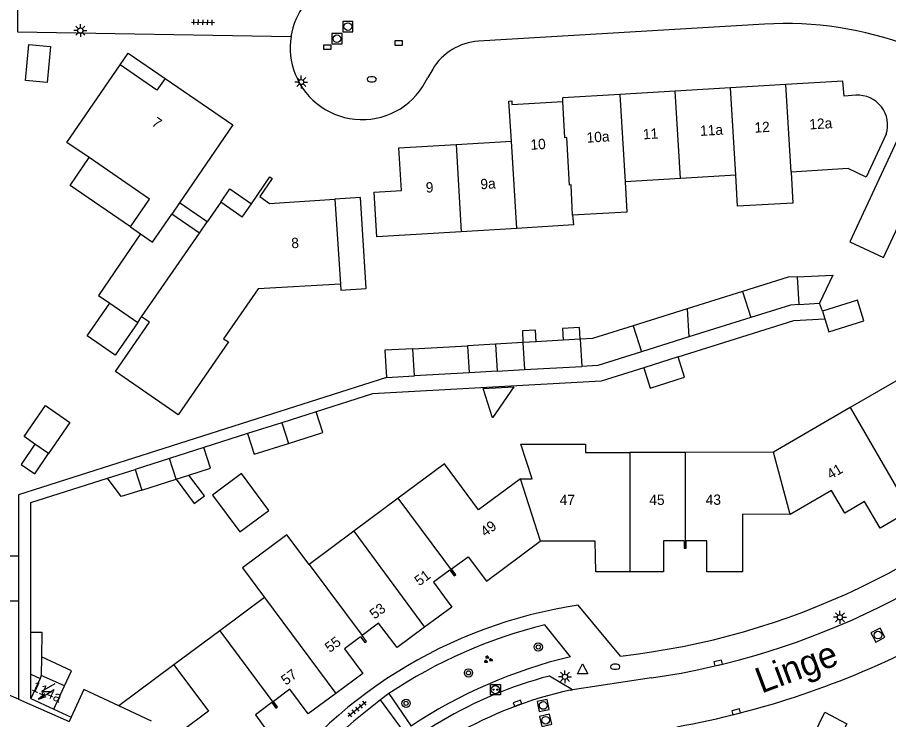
# Model space of a CAD drawing. Extents: x 131000 to 133013, y 393000 to 396501.
# Drawn here: x 131674.6 to 131759.2, y 395437.3 to 395505.5 of the extents above; entities that cross this region are included whole.
import ezdxf

# ---------------------------------------------------------------- set-up
doc = ezdxf.new("R2010")
doc.units = 0
for name, color, linetype in [('gg-afsc-erfafscheiding', 7, 'Continuous'), ('gg-anno-huisnummerreeks BGT', 7, 'Continuous'), ('gg-anno-openbare ruimte label', 7, 'Continuous'), ('gg-bbg-bijgebouw', 7, 'Continuous'), ('gg-bbg-gedigitaliseerde bebouwing', 7, 'Continuous'), ('gg-bbg-gedigitaliseerde bijgebouw', 7, 'Continuous'), ('gg-bbg-hoofdgebouw', 7, 'Continuous'), ('gg-bbg-luifel en loopbrug', 7, 'Continuous'), ('gg-bbg-onder overbouw', 7, 'Continuous'), ('gg-bbg-pand overbouw', 7, 'Continuous'), ('gg-bbg-tussenscheiding', 7, 'Continuous'), ('gg-knt-verharding', 7, 'Continuous'), ('gg-knt-verharding nz', 7, 'Continuous'), ('gt-grn-weggrens', 7, 'Continuous'), ('gt-symb-boom', 7, 'Continuous'), ('gt-symb-brandkraan', 7, 'Continuous'), ('gt-symb-groenvak', 7, 'Continuous'), ('gt-symb-kolk', 7, 'Continuous'), ('gt-symb-laadpunt elektrisch vervoer', 7, 'Continuous'), ('gt-symb-lichtmast', 7, 'Continuous'), ('gt-symb-rioolschacht', 7, 'Continuous'), ('gt-symb-tegel verharding', 7, 'Continuous'), ('gt-symb-trafo symbool', 7, 'Continuous'), ('gt-symb-waterafsluiter', 7, 'Continuous')]:
    doc.layers.add(name, color=color, linetype=linetype)

# ---------------------------------------------------------------- blocks, each defined once
blk = doc.blocks.new('gt0-WAFSL')
at = {"layer": 'gt-symb-waterafsluiter'}
for p, q in [((-0.5, -0.333), (0, 0.667)), ((0, 0.667), (0.5, -0.333)), ((0.5, -0.333), (-0.5, -0.333))]:
    blk.add_line(p, q, dxfattribs=at)
blk = doc.blocks.new('gt0-BR')
at = {"layer": 'gt-symb-brandkraan'}
for centre, radius, start, end in [((-0.244, 0), 0.206, 107.56694, 252.43307), ((0.599, -2.664), 3, 106.89205, 107.56694), ((0, -0.691), 0.938, 73.10799, 106.89205), ((-0.599, -2.664), 3, 72.43309, 73.10799), ((0.244, 0), 0.206, 287.56695, 72.43309), ((0.599, 2.664), 3, 252.43307, 253.10797), ((0, 0.691), 0.938, 253.10797, 286.89206), ((-0.599, 2.664), 3, 286.89206, 287.56695)]:
    blk.add_arc(centre, radius, start, end, dxfattribs=at)
blk = doc.blocks.new('gt0-KOLK')
at = {"layer": 'gt-symb-kolk'}
blk.add_lwpolyline([(0, 0), (0.375, 0), (0.375, 0.4), (-0.375, 0.4), (-0.375, 0), (0, 0)], dxfattribs=at)
blk = doc.blocks.new('gt0-BOOM')
at = {"layer": 'gt-symb-boom'}
for radius in [0.4, 0.2]:
    blk.add_circle((0, 0), radius, dxfattribs=at)
blk = doc.blocks.new('gt0-GRVAK')
at = {"layer": 'gt-symb-groenvak'}
for p, q in [((-0.11, 0.189), (-0.228, 0.24)), ((-0.182, 0.153), (0.088, 0.153)), ((-0.091, 0.211), (-0.156, 0.322)), ((-0.047, 0.214), (-0.047, 0.393)), ((-0.004, 0.211), (0.061, 0.322)), ((0.015, 0.189), (0.133, 0.24)), ((0.262, -0.052), (0.197, 0.059)), ((0.305, -0.049), (0.305, 0.13)), ((0.349, -0.052), (0.414, 0.059)), ((-0.245, -0.228), (-0.363, -0.177)), ((-0.318, -0.264), (-0.047, -0.264)), ((-0.226, -0.206), (-0.291, -0.095)), ((-0.183, -0.203), (-0.183, -0.024)), ((-0.139, -0.206), (-0.074, -0.095)), ((-0.12, -0.228), (-0.002, -0.177)), ((0.243, -0.074), (0.125, -0.023)), ((0.17, -0.11), (0.441, -0.11)), ((0.368, -0.074), (0.486, -0.023))]:
    blk.add_line(p, q, dxfattribs=at)
blk = doc.blocks.new('gt0-LEV')
at = {"layer": 'gt-symb-laadpunt elektrisch vervoer'}
blk.add_lwpolyline([(-0.486, 0.501), (0.486, 0.501), (0.486, -0.499), (-0.486, -0.499)], close=True, dxfattribs=at)
for centre, radius in [((0, 0), 0.393), ((-0.186, 0), 0.0566), ((0.186, 0), 0.0566)]:
    blk.add_circle(centre, radius, dxfattribs=at)
blk = doc.blocks.new('gt0-RS')
at = {"layer": 'gt-symb-rioolschacht'}
blk.add_lwpolyline([(-0.5, -0.5), (0.5, -0.5), (0.5, 0.5), (-0.5, 0.5)], close=True, dxfattribs=at)
blk.add_circle((0, 0), 0.375, dxfattribs=at)
blk = doc.blocks.new('gt0-LMAST')
at = {"layer": 'gt-symb-lichtmast'}
for p, q in [((-0.182, 0.173), (-0.447, 0.438)), ((-0.005, 0.246), (-0.005, 0.621)), ((0.172, 0.173), (0.437, 0.438)), ((-0.255, -0.004), (-0.63, -0.004)), ((-0.182, -0.181), (-0.447, -0.446)), ((-0.005, -0.254), (-0.005, -0.629)), ((0.437, -0.446), (0.172, -0.181)), ((0.245, -0.004), (0.62, -0.004))]:
    blk.add_line(p, q, dxfattribs=at)
blk.add_circle((-0.005, -0.004), 0.25, dxfattribs=at)
blk = doc.blocks.new('gt0-HSP')
at = {"layer": 'gt-symb-trafo symbool'}
for points in [[(0.771, 0.746), (-0.529, -0.004), (0.471, -0.004), (-0.829, -0.754)], [(-0.217, -0.24), (-0.829, -0.754), (-0.077, -0.48)]]:
    blk.add_lwpolyline(points, dxfattribs=at)
blk = doc.blocks.new('gt0-TEG1')
at = {"layer": 'gt-symb-tegel verharding'}
for p, q in [((-1.125, 0), (1.125, 0)), ((-0.9, -0.25), (-0.9, 0.25)), ((-0.45, -0.25), (-0.45, 0.25)), ((0, -0.25), (0, 0.25)), ((0.45, -0.25), (0.45, 0.25)), ((0.9, -0.25), (0.9, 0.25))]:
    blk.add_line(p, q, dxfattribs=at)

msp = doc.modelspace()

# ---------------------------------------------------------------- linework, layer by layer
at = {"layer": 'gg-afsc-erfafscheiding'}
for p, q in [((131752.81, 395476.96), (131752.53, 395477.72)), ((131696.92, 395465.05), (131692.69, 395463.71)), ((131674.651, 395448.76), (131674.65, 395439.234)), ((131675.858, 395439.293), (131675.858, 395441.671)), ((131674.65, 395439.234), (131673.759, 395439.626)), ((131678.095, 395438.262), (131679.785, 395437.483))]:
    msp.add_line(p, q, dxfattribs=at)
for points in [[(131738.79, 395472.51), (131750.038, 395476.038), (131753.038, 395476.217)], [(131735.44, 395471.46), (131731.299, 395470.156), (131709.077, 395468.905), (131703.6, 395467.17)], [(131710.43, 395470.5), (131674.652, 395459.109), (131674.651, 395453.159)], [(131675.859, 395445.761), (131675.86, 395458.352), (131683.318, 395460.726)]]:
    msp.add_lwpolyline(points, dxfattribs=at)
at = {"layer": 'gg-bbg-bijgebouw'}
for p, q in [((131687.578, 395437.113), (131684.415, 395438.589)), ((131679.785, 395437.483), (131679.595, 395437.057))]:
    msp.add_line(p, q, dxfattribs=at)
msp.add_lwpolyline([(131684.415, 395438.589), (131680.994, 395440.186), (131679.785, 395437.483)], dxfattribs=at)
at = {"layer": 'gg-bbg-gedigitaliseerde bebouwing'}
for p, q in [((131681.537, 395491.877), (131679.369, 395493.364)), ((131744.383, 395490.162), (131739, 395489.841)), ((131755.3, 395490.81), (131749.762, 395490.479)), ((131739, 395489.841), (131733.621, 395489.52)), ((131694.323, 395487.542), (131693.012, 395485.641)), ((131696.403, 395486.107), (131694.323, 395487.542)), ((131705.418, 395487.842), (131705.96, 395479.58)), ((131728.513, 395486.297), (131728.6, 395485.33)), ((131685.537, 395485.139), (131686.532, 395484.455)), ((131692.241, 395484.525), (131693.012, 395485.641)), ((131723.1, 395484.999), (131717.7, 395484.674)), ((131728.6, 395485.33), (131723.1, 395484.999)), ((131717.7, 395484.674), (131709.485, 395484.18)), ((131687.388, 395475.874), (131686.628, 395476.398)), ((131760.156, 395470.29), (131755.502, 395467.577)), ((131755.502, 395467.577), (131748.057, 395463.24)), ((131739.47, 395463.217), (131734.08, 395463.223)), ((131748.057, 395463.24), (131739.47, 395463.217)), ((131711.58, 395458.78), (131707.249, 395455.561)), ((131707.249, 395455.561), (131702.901, 395452.329)), ((131698.57, 395449.11), (131694.226, 395445.882)), ((131694.226, 395445.882), (131689.77, 395442.57))]:
    msp.add_line(p, q, dxfattribs=at)
for points in [[(131761.775, 395497.264), (131755.471, 395483.708), (131758.759, 395482.179), (131761.364, 395487.779), (131771.633, 395483.004)], [(131759.01, 395494.156), (131757.071, 395489.986), (131755.3, 395490.81)], [(131685.537, 395485.139), (131687.404, 395487.854), (131681.537, 395491.877)], [(131749.762, 395490.479), (131749.942, 395487.465), (131744.563, 395487.145), (131744.383, 395490.162)], [(131733.621, 395489.52), (131733.796, 395486.581), (131728.513, 395486.297)], [(131705.96, 395479.58), (131697.96, 395479.13), (131694.6, 395474.25), (131695.07, 395473.97)], [(131723.45, 395460.67), (131724.593, 395460.67), (131723.505, 395464.034), (131729.792, 395464.02), (131729.79, 395463.232), (131734.08, 395463.223)], [(131723.45, 395460.67), (131719.37, 395457.64), (131716.06, 395462.11), (131711.58, 395458.78)], [(131702.901, 395452.329), (131700.755, 395455.217), (131696.424, 395451.998), (131698.57, 395449.11)], [(131689.77, 395442.57), (131693.137, 395438.073), (131690.582, 395436.176)]]:
    msp.add_lwpolyline(points, dxfattribs=at)
at = {"layer": 'gg-bbg-gedigitaliseerde bijgebouw'}
for p, q in [((131692.241, 395484.525), (131689.554, 395486.38)), ((131745.052, 395478.862), (131739.667, 395477.176)), ((131683.534, 395477.718), (131686.256, 395475.859)), ((131750.521, 395477.6), (131752.53, 395477.72)), ((131739.667, 395477.176), (131734.42, 395475.532)), ((131752.81, 395476.96), (131753.038, 395476.217)), ((131686.256, 395475.859), (131686.628, 395476.398)), ((131745.847, 395476.343), (131739.81, 395474.453)), ((131724.991, 395473.983), (131723.7, 395473.91)), ((131727.602, 395474.13), (131724.991, 395473.983)), ((131729.258, 395474.223), (131727.602, 395474.13)), ((131739.81, 395474.453), (131735.216, 395473.009)), ((131713.15, 395470.66), (131713, 395473.3)), ((131723.7, 395473.91), (131721.04, 395473.76)), ((131721.04, 395473.76), (131721.19, 395471.12)), ((131738.79, 395472.51), (131735.44, 395471.46)), ((131723.852, 395471.27), (131729.414, 395471.583)), ((131710.43, 395470.5), (131713.15, 395470.66)), ((131721.19, 395471.12), (131723.852, 395471.27)), ((131703.6, 395467.17), (131700.267, 395466.112)), ((131700.267, 395466.112), (131696.92, 395465.05)), ((131677.589, 395463.122), (131676.255, 395464.035)), ((131692.69, 395463.71), (131689.35, 395462.647)), ((131689.35, 395462.647), (131686, 395461.58)), ((131686, 395461.58), (131686.64, 395459.57)), ((131686.64, 395459.57), (131689.979, 395460.633)), ((131689.979, 395460.633), (131691.219, 395461.028))]:
    msp.add_line(p, q, dxfattribs=at)
for points in [[(131686.532, 395484.455), (131682.436, 395478.469), (131683.534, 395477.718)], [(131750.362, 395480.29), (131749.484, 395480.25), (131745.052, 395478.862)], [(131750.362, 395480.29), (131753.83, 395480.45), (131752.53, 395477.72)], [(131750.521, 395477.6), (131749.704, 395477.551), (131745.847, 395476.343)], [(131753.038, 395476.217), (131753.43, 395474.94), (131756.84, 395476), (131756.21, 395478.01), (131752.81, 395476.96)], [(131734.42, 395475.532), (131730.451, 395474.29), (131729.258, 395474.223)], [(131713, 395473.3), (131710.28, 395473.15), (131710.43, 395470.5)], [(131735.216, 395473.009), (131730.966, 395471.67), (131729.414, 395471.583)], [(131735.44, 395471.46), (131736.06, 395469.48), (131739.41, 395470.53), (131738.79, 395472.51)], [(131719.817, 395469.43), (131722.813, 395469.599), (131720.741, 395466.576), (131719.817, 395469.43)], [(131676.255, 395464.035), (131675.199, 395464.759), (131677.269, 395467.778), (131679.658, 395466.141), (131677.589, 395463.122)], [(131700.91, 395464.101), (131704.24, 395465.16), (131703.6, 395467.17)], [(131696.92, 395465.05), (131697.57, 395463.04), (131700.91, 395464.101)], [(131691.219, 395461.028), (131693.33, 395461.7), (131692.69, 395463.71)]]:
    msp.add_lwpolyline(points, dxfattribs=at)
at = {"layer": 'gg-bbg-hoofdgebouw'}
for p, q in [((131679.369, 395493.364), (131684.53, 395500.891)), ((131743.881, 395498.664), (131738.495, 395498.343)), ((131749.261, 395498.985), (131743.881, 395498.664)), ((131754.79, 395499.315), (131749.261, 395498.985)), ((131733.115, 395498.022), (131727.563, 395497.691)), ((131727.58, 395497.331), (131727.563, 395497.691)), ((131738.495, 395498.343), (131733.115, 395498.022)), ((131717.188, 395493.158), (131722.569, 395493.486)), ((131711.639, 395492.819), (131717.188, 395493.158)), ((131697.293, 395487.397), (131699.105, 395490.023)), ((131690.322, 395487.499), (131689.554, 395486.38)), ((131696.403, 395486.107), (131697.293, 395487.397)), ((131676.751, 395441.267), (131675.858, 395439.293)), ((131676.877, 395441.547), (131676.751, 395441.267)), ((131679.138, 395440.525), (131676.877, 395441.547)), ((131678.095, 395438.262), (131679.138, 395440.525)), ((131675.858, 395439.293), (131678.095, 395438.262))]:
    msp.add_line(p, q, dxfattribs=at)
for points in [[(131688.909, 395499.585), (131695.507, 395495.061), (131690.322, 395487.499)], [(131756.07, 395497.937), (131754.93, 395497.864), (131754.79, 395499.315)], [(131722.569, 395493.486), (131722.318, 395497.378), (131722.607, 395497.395), (131722.629, 395497.036), (131727.58, 395497.331)], [(131709.485, 395484.18), (131709.224, 395488.512), (131711.889, 395488.672), (131711.639, 395492.819)], [(131699.105, 395490.023), (131699.312, 395489.863), (131698.109, 395488.11), (131699.06, 395487.434), (131705.418, 395487.842)], [(131695.07, 395473.97), (131690.174, 395466.881), (131684.083, 395471.083), (131687.388, 395475.874)], [(131761.298, 395457.546), (131758.423, 395455.872), (131756.897, 395458.443), (131754.976, 395457.317), (131753.687, 395459.517), (131749.686, 395457.186)], [(131749.686, 395457.186), (131745.048, 395457.226), (131745.025, 395451.626), (131741.563, 395451.615), (131741.56, 395454.631), (131739.56, 395454.625)], [(131716.758, 395451.9), (131718.364, 395453.092), (131720.143, 395450.696), (131725.385, 395454.603), (131725.412, 395454.603)], [(131734.07, 395451.621), (131730.777, 395451.628), (131730.718, 395454.606), (131725.412, 395454.603)], [(131739.36, 395454.625), (131737.366, 395454.619), (131737.368, 395451.613), (131734.07, 395451.621)], [(131739.36, 395454.625), (131739.362, 395453.925), (131739.459, 395453.925)], [(131739.459, 395453.925), (131739.562, 395453.925), (131739.56, 395454.625)], [(131716.597, 395451.781), (131715.009, 395450.602), (131716.768, 395448.175), (131714.138, 395446.227)], [(131716.597, 395451.781), (131717.015, 395451.219), (131717.128, 395451.303)], [(131717.128, 395451.303), (131717.175, 395451.338), (131716.758, 395451.9)], [(131714.138, 395446.227), (131711.481, 395444.258), (131709.661, 395446.617), (131708.057, 395445.423)], [(131707.896, 395445.303), (131706.34, 395444.145), (131708.118, 395441.746), (131705.494, 395439.793)], [(131707.896, 395445.303), (131708.314, 395444.742), (131708.475, 395444.861), (131708.057, 395445.423)], [(131705.494, 395439.793), (131702.826, 395437.807), (131701.028, 395440.212), (131699.44, 395439.03)], [(131699.276, 395438.908), (131697.698, 395437.734), (131699.459, 395435.302), (131694.161, 395431.356), (131690.582, 395436.176)], [(131699.276, 395438.908), (131699.676, 395438.371), (131699.763, 395438.435)], [(131699.763, 395438.435), (131699.84, 395438.492), (131699.44, 395439.03)]]:
    msp.add_lwpolyline(points, dxfattribs=at)
msp.add_arc((131756.246, 395495.04), 2.902, 342.26606, 93.46922, dxfattribs=at)
at = {"layer": 'gg-bbg-luifel en loopbrug'}
for p, q in [((131693.012, 395485.641), (131690.322, 395487.499)), ((131713, 395473.3), (131718.311, 395473.593)), ((131721.04, 395473.76), (131718.311, 395473.593)), ((131718.311, 395473.593), (131718.456, 395470.964)), ((131718.456, 395470.964), (131713.15, 395470.66)), ((131721.19, 395471.12), (131718.456, 395470.964)), ((131683.318, 395460.726), (131686, 395461.58)), ((131674.651, 395453.159), (131674.651, 395448.76)), ((131675.858, 395441.671), (131675.859, 395445.761)), ((131676.895, 395443.344), (131676.877, 395441.547)), ((131689.77, 395442.57), (131684.415, 395438.589)), ((131675.858, 395441.671), (131676.751, 395441.267))]:
    msp.add_line(p, q, dxfattribs=at)
for points in [[(131675.346, 395499.387), (131675.663, 395502.864), (131677.761, 395502.673), (131677.444, 395499.195), (131675.346, 395499.387)], [(131685.537, 395485.139), (131679.675, 395489.169), (131681.537, 395491.877)], [(131694.323, 395487.542), (131695.213, 395488.832), (131697.293, 395487.397)], [(131705.96, 395479.58), (131705.998, 395478.993), (131708.469, 395479.155), (131707.889, 395488.004), (131705.418, 395487.842)], [(131686.256, 395475.859), (131684.055, 395472.673), (131681.343, 395474.546), (131683.534, 395477.718)], [(131724.991, 395473.983), (131724.928, 395475.118), (131723.637, 395475.047), (131723.7, 395473.91)], [(131729.258, 395474.223), (131729.196, 395475.354), (131727.54, 395475.262), (131727.602, 395474.13)], [(131676.255, 395464.035), (131674.906, 395462.067), (131676.24, 395461.153), (131677.589, 395463.122)], [(131686.64, 395459.57), (131684.636, 395458.932), (131683.318, 395460.726)], [(131689.979, 395460.633), (131691.74, 395458.27), (131692.725, 395459.002), (131691.219, 395461.028)], [(131696.349, 395461.184), (131693.52, 395459.081), (131696.183, 395455.498), (131699.005, 395457.595), (131696.349, 395461.184)], [(131674.651, 395448.76), (131671.478, 395448.778), (131671.504, 395453.177), (131674.651, 395453.159)], [(131675.859, 395445.761), (131676.92, 395445.761), (131676.895, 395443.344)], [(131679.138, 395440.525), (131679.817, 395441.997), (131676.895, 395443.344)]]:
    msp.add_lwpolyline(points, dxfattribs=at)
at = {"layer": 'gg-bbg-onder overbouw'}
msp.add_lwpolyline([(131688.909, 395499.585), (131688.118, 395498.431), (131684.53, 395500.891)], dxfattribs=at)
at = {"layer": 'gg-bbg-pand overbouw'}
msp.add_lwpolyline([(131684.53, 395500.891), (131685.322, 395502.046), (131688.909, 395499.585)], dxfattribs=at)
at = {"layer": 'gg-bbg-tussenscheiding'}
for p, q in [((131744.383, 395490.162), (131743.881, 395498.664)), ((131749.762, 395490.479), (131749.261, 395498.985)), ((131733.115, 395498.022), (131733.621, 395489.52)), ((131739, 395489.841), (131738.495, 395498.343)), ((131723.1, 395484.999), (131722.569, 395493.486)), ((131717.188, 395493.158), (131717.7, 395484.674)), ((131686.628, 395476.398), (131692.241, 395484.525)), ((131750.362, 395480.29), (131750.521, 395477.6)), ((131745.052, 395478.862), (131745.847, 395476.343)), ((131739.667, 395477.176), (131739.81, 395474.453)), ((131734.42, 395475.532), (131735.216, 395473.009)), ((131729.258, 395474.223), (131729.414, 395471.583)), ((131723.7, 395473.91), (131723.852, 395471.27)), ((131755.502, 395467.577), (131761.298, 395457.546)), ((131700.267, 395466.112), (131700.91, 395464.101)), ((131734.08, 395463.223), (131734.07, 395451.621)), ((131739.47, 395463.217), (131739.459, 395453.925)), ((131749.686, 395457.186), (131748.057, 395463.24)), ((131689.979, 395460.633), (131689.35, 395462.647)), ((131725.412, 395454.603), (131723.45, 395460.67)), ((131717.128, 395451.303), (131711.58, 395458.78)), ((131707.249, 395455.561), (131714.138, 395446.227)), ((131702.901, 395452.329), (131708.057, 395445.423)), ((131698.57, 395449.11), (131705.494, 395439.793)), ((131694.226, 395445.882), (131699.763, 395438.435))]:
    msp.add_line(p, q, dxfattribs=at)
for points in [[(131728.513, 395486.297), (131728.37, 395489.219), (131728.22, 395489.21), (131727.97, 395493.82), (131727.778, 395493.804), (131727.58, 395497.331)], [(131686.532, 395484.455), (131687.686, 395483.662), (131689.554, 395486.38)]]:
    msp.add_lwpolyline(points, dxfattribs=at)
at = {"layer": 'gg-knt-verharding'}
for p, q in [((131747.192, 395504.844), (131719.373, 395503.182)), ((131714.921, 395500.474), (131714.438, 395499.664)), ((131733.164, 395443.436), (131729.072, 395448.374)), ((131728.309, 395443.372), (131725.824, 395446.457)), ((131728.502, 395440.154), (131726.266, 395441.492)), ((131736.191, 395441.304), (131728.502, 395440.154)), ((131728.291, 395440.122), (131728.502, 395440.154)), ((131710.66, 395439.784), (131712.814, 395436.633)), ((131712.076, 395436.117), (131709.861, 395439.168))]:
    msp.add_line(p, q, dxfattribs=at)
msp.add_lwpolyline([(131674.436, 395536.999), (131674.553, 395504.096), (131701.148, 395503.644)], dxfattribs=at)
for centre, radius, start, end in [((131708.087, 395502.558), 7.024, 142.7695, 171.10897), ((131749.244, 395470.546), 34.359, 69.36974, 93.4239), ((131708.06, 395502.57), 6.995, 171.16455, 201.55035), ((131719.702, 395497.627), 5.565, 93.39434, 149.22711), ((131708.067, 395502.57), 7.002, 201.52927, 335.48299), ((131725.216, 395515.361), 72.363, 276.30619, 314.89823), ((131725.457, 395514.857), 74.333, 278.30315, 314.08754), ((131735.838, 395402.889), 45.985, 98.46142, 145.58569), ((131737.1, 395400.266), 47.547, 103.71895, 123.78536), ((131723.767, 395519.799), 84.557, 280.13436, 297.1921), ((131739.824, 395395.712), 49.031, 103.58288, 123.42696), ((131736.59, 395401.924), 40.892, 104.62339, 136.61525), ((131739.537, 395399.17), 49.805, 126.57329, 141.88149)]:
    msp.add_arc(centre, radius, start, end, dxfattribs=at)
at = {"layer": 'gg-knt-verharding nz'}
msp.add_lwpolyline([(131751.433, 395434.656), (131753.028, 395437.987), (131755.192, 395436.847), (131753.434, 395433.607), (131753.115, 395433.774)], dxfattribs=at)
msp.add_arc((131736.698, 395401.751), 39.281, 102.35877, 137.51617, dxfattribs=at)
at = {"layer": 'gt-grn-weggrens'}
for p, q in [((131674.65, 395439.234), (131679.595, 395437.057)), ((131710.66, 395439.784), (131709.861, 395439.168))]:
    msp.add_line(p, q, dxfattribs=at)

# ---------------------------------------------------------------- block references
at = {"layer": 'gt-symb-boom'}
for p in [(131725.182, 395444.307), (131718.405, 395441.796), (131712.337, 395438.837)]:
    msp.add_blockref('gt0-BOOM', p, dxfattribs=at)
at = {"layer": 'gt-symb-brandkraan'}
for p in [(131709, 395499.49), (131732.665, 395442.393)]:
    msp.add_blockref('gt0-BR', p, dxfattribs=at)
at = {"layer": 'gt-symb-groenvak'}
msp.add_blockref('gt0-GRVAK', (131720.284, 395443.096), dxfattribs=at)
at = {"layer": 'gt-symb-kolk'}
for p in [(131704.688, 395502.411), (131711.62, 395502.817)]:
    msp.add_blockref('gt0-KOLK', p, dxfattribs=at)
for p, rotation in [((131742.719, 395442.557), 13.41107184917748), ((131723.243, 395438.654), 20.173944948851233), ((131744.47, 395437.815), 14.425531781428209)]:
    msp.add_blockref('gt0-KOLK', p, dxfattribs=dict(at, rotation=rotation))
at = {"layer": 'gt-symb-laadpunt elektrisch vervoer'}
msp.add_blockref('gt0-LEV', (131721.015, 395440.166), dxfattribs=at)
at = {"layer": 'gt-symb-lichtmast'}
for p in [(131680.676, 395504.232), (131702.148, 395499.227), (131754.517, 395447.203), (131727.786, 395441.421)]:
    msp.add_blockref('gt0-LMAST', p, dxfattribs=at)
at = {"layer": 'gt-symb-rioolschacht'}
for p in [(131706.673, 395504.614), (131705.609, 395503.431)]:
    msp.add_blockref('gt0-RS', p, dxfattribs=at)
for p, rotation in [((131758.205, 395445.472), 28.15334650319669), ((131725.665, 395438.63), 12.186840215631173), ((131725.905, 395437.194), 12.827123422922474)]:
    msp.add_blockref('gt0-RS', p, dxfattribs=dict(at, rotation=rotation))
at = {"layer": 'gt-symb-tegel verharding'}
for p, rotation in [((131692.593, 395505.033), -1.3175706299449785), ((131707.574, 395438.283), -140.8033111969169)]:
    msp.add_blockref('gt0-TEG1', p, dxfattribs=dict(at, rotation=rotation))
at = {"layer": 'gt-symb-trafo symbool'}
msp.add_blockref('gt0-HSP', (131677.419, 395439.995), dxfattribs=at)
at = {"layer": 'gt-symb-waterafsluiter'}
msp.add_blockref('gt0-WAFSL', (131729.5, 395442.025), dxfattribs=at)

# ---------------------------------------------------------------- texts
at = {"layer": 'gg-anno-huisnummerreeks BGT'}
for s, rotation, p in [('7', 325.6, (131687.533, 395495.071)), ('12', 3.4, (131746.231, 395494.297)), ('12a', 3.4, (131751.562, 395494.615)), ('10a', 3.4, (131729.911, 395493.323)), ('11', 3.4, (131735.39, 395493.65)), ('11a', 3.4, (131740.942, 395493.981)), ('10', 3.4, (131724.452, 395492.637)), ('9', 3.5, (131714.278, 395488.472)), ('9a', 3.5, (131719.587, 395488.796)), ('8', 3.7, (131701.206, 395483.062)), ('41', 30.4, (131753.601, 395460.568)), ('47', 0.1, (131727.263, 395458.103)), ('45', 0.2, (131735.978, 395458.114)), ('43', 0.2, (131741.461, 395458.13)), ('49', 36.7, (131720.035, 395454.981)), ('51', 36.5, (131713.62, 395450.2)), ('53', 36.5, (131709.257, 395446.967)), ('55', 36.7, (131704.91, 395443.721)), ('57', 36.7, (131700.65, 395440.55)), ('114a', 335.7, (131675.884, 395440.11))]:
    msp.add_text(s, height=1, rotation=rotation, dxfattribs=at).set_placement(p)
at = {"layer": 'gg-anno-openbare ruimte label'}
msp.add_text('Linge', height=2.5, rotation=20.6, dxfattribs=at).set_placement((131746.884, 395439.772))

doc.saveas('drawing.dxf')
